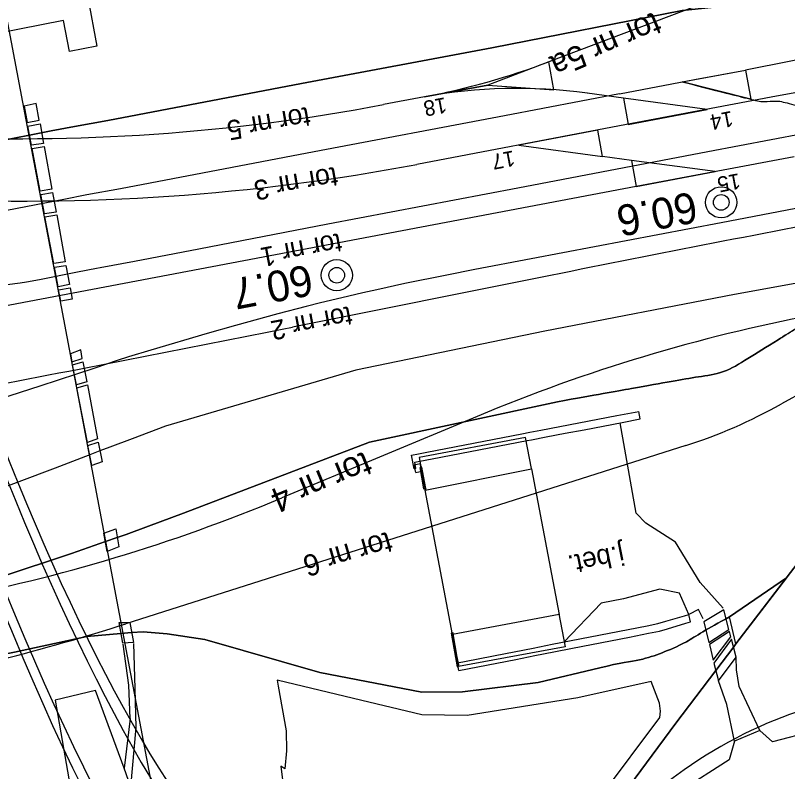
# Model space of a CAD drawing. Extents: x 6541740 to 6566395, y 5525066 to 5530361.
# Drawn here: x 6564351.87 to 6564401.79, y 5527828.36 to 5527877.26 of the extents above; entities that cross this region are included whole.
import ezdxf

# ---------------------------------------------------------------- set-up
doc = ezdxf.new("R2010")
doc.units = 0
for name, color, linetype in [('Domyślna', 7, 'Continuous'), ('ps_wymiarowanie', 7, 'Continuous'), ('TOR_PRZEK_P-teren istniejacy', 7, 'Continuous'), ('TOR_PS_ODW-kolektory', 7, 'Continuous'), ('TOR_PS_OPIS_O-opisy odwodnienia', 7, 'Continuous'), ('TOR_PS_OPIS_T-numeracja torow i rozjazdow', 7, 'Continuous'), ('TOR_PS_OPIS_T-symbole geometrii', 7, 'Continuous'), ('TOR_PS_T-rowy otwarte nieumocnione', 7, 'Continuous'), ('TOR_PS_T-rowy otwarte umocnione', 7, 'Continuous'), ('TOR_PS_T-rozjazdy projektowane', 7, 'Continuous'), ('TOR_PS_T-tory projektowane', 7, 'Continuous'), ('TOR_PS_T-wypelnienia', 7, 'Continuous'), ('TOR_RAMKI-ramka+tabelka 1', 7, 'Continuous'), ('TOR_W-warstwa dodatkowa 2', 7, 'Continuous')]:
    doc.layers.add(name, color=color, linetype=linetype)

# ---------------------------------------------------------------- blocks, each defined once
blk = doc.blocks.new('4010_1')
at = {"layer": 'Domyślna'}
for radius in [0.75, 0.375]:
    blk.add_circle((0, 0), radius, dxfattribs=at)

msp = doc.modelspace()

# ---------------------------------------------------------------- linework, layer by layer
at = {"layer": 'Domyślna'}
msp.add_line((6564370.81, 5527870.143), (6564370.623, 5527871.126), dxfattribs=at)
msp.add_lwpolyline([(6564398.023, 5527838.346), (6564398.036, 5527838.356)], dxfattribs=at)
at = {"layer": 'ps_wymiarowanie'}
for p, q in [((6564354.091, 5527891.322), (6564357.141, 5527875.268)), ((6564354.981, 5527876.931), (6564348.027, 5527875.57)), ((6564355.365, 5527874.919), (6564354.981, 5527876.931)), ((6564357.141, 5527875.268), (6564355.365, 5527874.919)), ((6564390.754, 5527851.379), (6564392.174, 5527851.65)), ((6564392.267, 5527851.159), (6564392.174, 5527851.65)), ((6564388.298, 5527850.909), (6564389.526, 5527851.144)), ((6564389.526, 5527851.144), (6564390.754, 5527851.379)), ((6564391.092, 5527850.934), (6564392.267, 5527851.159)), ((6564385.843, 5527850.439), (6564387.07, 5527850.674)), ((6564387.07, 5527850.674), (6564388.298, 5527850.909)), ((6564388.637, 5527850.465), (6564389.865, 5527850.7)), ((6564389.865, 5527850.7), (6564391.092, 5527850.934)), ((6564383.388, 5527849.967), (6564384.615, 5527850.204)), ((6564386.181, 5527849.995), (6564387.409, 5527850.23)), ((6564387.409, 5527850.23), (6564388.637, 5527850.465)), ((6564380.933, 5527849.494), (6564382.16, 5527849.731)), ((6564382.16, 5527849.731), (6564383.388, 5527849.967)), ((6564383.726, 5527849.523), (6564384.954, 5527849.76)), ((6564378.478, 5527849.021), (6564379.705, 5527849.258)), ((6564379.705, 5527849.258), (6564380.933, 5527849.494)), ((6564380.044, 5527848.814), (6564381.271, 5527849.05)), ((6564381.271, 5527849.05), (6564382.499, 5527849.287)), ((6564382.499, 5527849.287), (6564383.726, 5527849.523)), ((6564378.816, 5527848.577), (6564380.044, 5527848.814)), ((6564377.656, 5527848.196), (6564378.046, 5527848.271)), ((6564377.749, 5527847.705), (6564377.656, 5527848.196)), ((6564378.139, 5527847.78), (6564378.046, 5527848.271)), ((6564377.764, 5527847.962), (6564377.641, 5527847.939)), ((6564377.749, 5527847.705), (6564378.139, 5527847.78)), ((6564378.155, 5527848.033), (6564378.031, 5527848.019)), ((6564378.353, 5527846.552), (6564385.241, 5527847.928)), ((6564385.241, 5527847.928), (6564387.026, 5527838.517)), ((6564378.417, 5527846.619), (6564378.293, 5527846.6)), ((6564380.117, 5527837.224), (6564378.353, 5527846.552)), ((6564387.026, 5527838.517), (6564380.117, 5527837.224)), ((6564393.925, 5527838.078), (6564395.128, 5527838.437)), ((6564395.128, 5527838.437), (6564395.408, 5527838.52)), ((6564395.504, 5527838.03), (6564395.408, 5527838.52)), ((6564391.481, 5527837.546), (6564392.708, 5527837.786)), ((6564394.018, 5527837.586), (6564395.222, 5527837.946)), ((6564395.222, 5527837.946), (6564395.504, 5527838.03)), ((6564380.161, 5527837.321), (6564380.038, 5527837.301)), ((6564380.038, 5527837.301), (6564380.422, 5527835.125)), ((6564389.028, 5527837.066), (6564390.255, 5527837.306)), ((6564390.255, 5527837.306), (6564391.481, 5527837.546)), ((6564391.575, 5527837.055), (6564392.801, 5527837.295)), ((6564385.348, 5527836.345), (6564386.574, 5527836.585)), ((6564386.574, 5527836.585), (6564387.801, 5527836.825)), ((6564387.801, 5527836.825), (6564389.028, 5527837.066)), ((6564387.894, 5527836.334), (6564389.121, 5527836.574)), ((6564389.121, 5527836.574), (6564390.348, 5527836.815)), ((6564390.348, 5527836.815), (6564391.575, 5527837.055)), ((6564382.894, 5527835.864), (6564384.121, 5527836.104)), ((6564384.121, 5527836.104), (6564385.348, 5527836.345)), ((6564385.441, 5527835.853), (6564386.668, 5527836.094)), ((6564386.668, 5527836.094), (6564387.894, 5527836.334)), ((6564380.549, 5527835.15), (6564380.432, 5527835.767)), ((6564380.441, 5527835.383), (6564381.668, 5527835.624)), ((6564381.668, 5527835.624), (6564382.894, 5527835.864)), ((6564382.988, 5527835.373), (6564384.214, 5527835.613)), ((6564384.214, 5527835.613), (6564385.441, 5527835.853)), ((6564380.422, 5527835.125), (6564380.51, 5527835.142)), ((6564380.534, 5527834.892), (6564380.441, 5527835.383)), ((6564380.534, 5527834.892), (6564381.761, 5527835.133)), ((6564381.761, 5527835.133), (6564382.988, 5527835.373)), ((6564359.298, 5527831.784), (6564358.891, 5527828.572))]:
    msp.add_line(p, q, dxfattribs=at)
for points in [[(6564438.183, 5527857.453), (6564434.887, 5527851.935), (6564430.482, 5527845.184), (6564427.943, 5527841.388), (6564427.035, 5527840.06), (6564424.98, 5527838.436), (6564422.698, 5527837.597), (6564422.112, 5527838.024), (6564421.003, 5527836.715), (6564416.993, 5527835.393), (6564411.369, 5527833.475), (6564406.11, 5527831.665), (6564400.805, 5527830.27), (6564400.006, 5527831.003), (6564398.369, 5527830.331), (6564398.022, 5527829.118)], [(6564397.634, 5527838.923), (6564396.129, 5527840.583), (6564394.554, 5527843.185), (6564392.617, 5527844.41), (6564391.998, 5527845.066), (6564390.961, 5527850.909)], [(6564384.615, 5527850.204), (6564385.136, 5527850.304), (6564385.843, 5527850.439)], [(6564385.231, 5527847.95), (6564384.85, 5527849.962), (6564377.965, 5527848.668), (6564378.346, 5527846.655)], [(6564384.954, 5527849.76), (6564385.229, 5527849.813), (6564386.181, 5527849.995)], [(6564377.641, 5527847.939), (6564377.472, 5527848.827), (6564377.922, 5527848.914), (6564378.478, 5527849.021)], [(6564377.764, 5527847.962), (6564377.688, 5527848.36), (6564378.015, 5527848.423), (6564378.816, 5527848.577)], [(6564378.293, 5527846.6), (6564378.284, 5527846.646), (6564378.031, 5527848.019)], [(6564378.417, 5527846.619), (6564378.408, 5527846.663), (6564378.155, 5527848.033)], [(6564396.328, 5527838.232), (6564396.219, 5527838.448), (6564396.023, 5527838.838), (6564395.408, 5527838.52), (6564394.794, 5527839.894), (6564393.521, 5527840.158), (6564391.184, 5527839.53), (6564389.746, 5527839.239), (6564387.354, 5527836.738)], [(6564387.011, 5527838.548), (6564387.413, 5527836.425), (6564380.51, 5527835.142), (6564380.108, 5527837.265)], [(6564392.708, 5527837.786), (6564393.412, 5527837.924), (6564393.925, 5527838.078)], [(6564392.801, 5527837.295), (6564393.507, 5527837.433), (6564394.018, 5527837.586)], [(6564380.435, 5527835.751), (6564380.171, 5527837.268), (6564380.161, 5527837.321)], [(6564359.298, 5527831.784), (6564359.212, 5527833.953), (6564358.831, 5527836.585)], [(6564359.341, 5527827.344), (6564359.676, 5527831.207), (6564359.607, 5527833.725), (6564359.521, 5527836.643)], [(6564400.006, 5527831.003), (6564398.651, 5527833.846), (6564398.496, 5527834.926), (6564398.476, 5527835.751)], [(6564389.758, 5527826.798), (6564393.525, 5527831.843), (6564393.571, 5527832.263), (6564393.515, 5527832.782), (6564392.974, 5527834.169), (6564388.233, 5527833.114), (6564381.08, 5527831.982), (6564378.148, 5527832.016), (6564373.722, 5527833.076), (6564368.792, 5527834.275), (6564368.85, 5527833.882), (6564369.373, 5527830.993), (6564369.395, 5527829.685), (6564369.294, 5527828.538), (6564369.037, 5527828.696), (6564369.548, 5527824.487)], [(6564398.369, 5527830.331), (6564397.857, 5527832.697), (6564397.315, 5527834.217)], [(6564359.341, 5527827.344), (6564358.891, 5527828.572), (6564357.049, 5527833.598), (6564354.435, 5527832.964), (6564356.676, 5527820.049)], [(6564398.022, 5527829.118), (6564394.853, 5527827.077), (6564392.156, 5527826.564), (6564391.25, 5527825.396)]]:
    msp.add_lwpolyline(points, dxfattribs=at)
for points in [[(6564396.703, 5527836.706), (6564397.998, 5527837.553), (6564397.662, 5527838.817), (6564396.377, 5527838.032)], [(6564396.984, 5527835.563), (6564398.125, 5527837.065), (6564398.034, 5527837.415), (6564396.737, 5527836.568)], [(6564397.315, 5527834.217), (6564398.476, 5527835.751), (6564398.166, 5527836.919), (6564397.031, 5527835.37)]]:
    msp.add_lwpolyline(points, close=True, dxfattribs=at)
at = {"layer": 'TOR_PS_ODW-kolektory'}
msp.add_lwpolyline([(6564382.409, 5527872.742), (6564386.683, 5527872.452), (6564386.345, 5527874.259)], dxfattribs=at)
at = {"layer": 'TOR_PS_OPIS_T-numeracja torow i rozjazdow'}
msp.add_lwpolyline([(6564373.752, 5527758.338), (6564351.455, 5527876.328), (6564349.058, 5527889.026), (6564345.474, 5527907.977)], dxfattribs=at)
at = {"layer": 'TOR_PS_OPIS_T-symbole geometrii'}
msp.add_ellipse((6564480.912, 5527436.649), major_axis=(-75.146, 396.441), ratio=0.25, start_param=0.018415, end_param=0.185981, dxfattribs=at)
at = {"layer": 'TOR_PS_T-rowy otwarte nieumocnione'}
for p, q in [((6564390.928, 5527872.187), (6564383.48, 5527870.764)), ((6564394.413, 5527853.611), (6564386.919, 5527852.275)), ((6564398.442, 5527836.611), (6564403.841, 5527843.686)), ((6564398.442, 5527836.611), (6564403.841, 5527843.686)), ((6564403.841, 5527843.686), (6564398.442, 5527836.611)), ((6564401.71, 5527840.893), (6564398.035, 5527838.358)), ((6564398.035, 5527838.358), (6564401.71, 5527840.893))]:
    msp.add_line(p, q, dxfattribs=at)
for points in [[(6564401.216, 5527878.224), (6564394.965, 5527877.578), (6564382.671, 5527875.161)], [(6564382.671, 5527875.161), (6564394.965, 5527877.578), (6564401.216, 5527878.224)], [(6564412.443, 5527876.38), (6564408.067, 5527875.504), (6564399.067, 5527873.726)], [(6564382.671, 5527875.161), (6564370.355, 5527872.86), (6564357.835, 5527870.471), (6564355.685, 5527870.082), (6564354.187, 5527869.785), (6564350.468, 5527869.071), (6564350.348, 5527869.049)], [(6564350.348, 5527869.049), (6564350.468, 5527869.071), (6564354.187, 5527869.785), (6564355.685, 5527870.082), (6564357.835, 5527870.471), (6564370.355, 5527872.86), (6564382.671, 5527875.161)], [(6564390.928, 5527872.187), (6564395.779, 5527873.104), (6564399.067, 5527873.726)], [(6564383.48, 5527870.763), (6564371.187, 5527868.434), (6564358.664, 5527866.046), (6564356.491, 5527865.66), (6564355.003, 5527865.349), (6564351.307, 5527864.65), (6564346.641, 5527863.737), (6564334.355, 5527861.413)], [(6564408.916, 5527870.757), (6564396.645, 5527868.426), (6564396.645, 5527868.426), (6564384.356, 5527866.085), (6564384.356, 5527866.085), (6564372.078, 5527863.748), (6564372.077, 5527863.748), (6564363.734, 5527862.136), (6564359.559, 5527861.35), (6564359.558, 5527861.35), (6564357.342, 5527860.938), (6564357.102, 5527860.894), (6564355.876, 5527860.654), (6564355.876, 5527860.654), (6564353.418, 5527860.158), (6564352.595, 5527860.011), (6564352.182, 5527859.945), (6564352.18, 5527859.945), (6564351.336, 5527859.825)], [(6564409.741, 5527866.199), (6564397.489, 5527863.84), (6564397.488, 5527863.84), (6564385.214, 5527861.51), (6564385.214, 5527861.51), (6564381.577, 5527860.819), (6564379.76, 5527860.464), (6564377.039, 5527859.91), (6564375.229, 5527859.52), (6564374.325, 5527859.318), (6564372.972, 5527859.003), (6564372.972, 5527859.003), (6564371.593, 5527858.668), (6564370.675, 5527858.437), (6564368.842, 5527857.958), (6564366.1, 5527857.204), (6564364.275, 5527856.683), (6564360.632, 5527855.612), (6564360.631, 5527855.612), (6564359.176, 5527855.172), (6564358.451, 5527854.94), (6564357.008, 5527854.453), (6564357.007, 5527854.453), (6564355.82, 5527854.056), (6564353.443, 5527853.282), (6564353.442, 5527853.282), (6564348.874, 5527851.804)], [(6564404.404, 5527860.305), (6564398.357, 5527859.209), (6564386.093, 5527856.847)], [(6564386.093, 5527856.847), (6564373.868, 5527854.306), (6564361.577, 5527850.685), (6564359.409, 5527849.882), (6564357.964, 5527849.342), (6564357.336, 5527849.099), (6564356.676, 5527848.844), (6564354.449, 5527847.983), (6564349.901, 5527846.274), (6564337.857, 5527842.776)], [(6564338.693, 5527838.263), (6564350.894, 5527840.931), (6564355.503, 5527842.448), (6564357.688, 5527843.224), (6564358.453, 5527843.495), (6564359.022, 5527843.697), (6564360.463, 5527844.222), (6564362.74, 5527845.065), (6564374.77, 5527849.649), (6564386.919, 5527852.275)], [(6564338.693, 5527838.263), (6564350.894, 5527840.931), (6564355.503, 5527842.448), (6564357.688, 5527843.224), (6564358.453, 5527843.495), (6564359.022, 5527843.697), (6564360.463, 5527844.222), (6564362.74, 5527845.065), (6564374.77, 5527849.649), (6564386.919, 5527852.275)], [(6564386.919, 5527852.275), (6564374.77, 5527849.649), (6564362.74, 5527845.065), (6564360.463, 5527844.222), (6564359.022, 5527843.697), (6564358.453, 5527843.495), (6564357.688, 5527843.224), (6564355.503, 5527842.448), (6564350.894, 5527840.931), (6564338.693, 5527838.263)], [(6564389.654, 5527835.073), (6564385.67, 5527834.116), (6564380.775, 5527833.508), (6564378.152, 5527833.483), (6564371.559, 5527834.759), (6564364.112, 5527836.906), (6564361.688, 5527837.262), (6564360.124, 5527837.401), (6564359.366, 5527837.338), (6564358.676, 5527837.28), (6564356.49, 5527837.097), (6564351.801, 5527836.071), (6564339.55, 5527833.675)], [(6564339.55, 5527833.675), (6564351.801, 5527836.071), (6564356.49, 5527837.097), (6564358.676, 5527837.28), (6564359.366, 5527837.338), (6564360.124, 5527837.401), (6564361.688, 5527837.262), (6564364.112, 5527836.906), (6564371.559, 5527834.759), (6564378.152, 5527833.483), (6564380.775, 5527833.508), (6564385.67, 5527834.116), (6564389.654, 5527835.073)], [(6564386.293, 5527820.672), (6564390.778, 5527826.361), (6564394.557, 5527831.479), (6564397.146, 5527834.898), (6564398.307, 5527836.432), (6564398.442, 5527836.611)], [(6564386.293, 5527820.672), (6564390.778, 5527826.361), (6564394.557, 5527831.479), (6564397.146, 5527834.898), (6564398.307, 5527836.432), (6564398.442, 5527836.611)], [(6564398.442, 5527836.611), (6564398.307, 5527836.432), (6564397.146, 5527834.898), (6564394.557, 5527831.479), (6564390.778, 5527826.361), (6564386.293, 5527820.672)]]:
    msp.add_lwpolyline(points, dxfattribs=at)
for points in [[(6564394.985, 5527872.955), (6564399.067, 5527873.726), (6564399.423, 5527871.831)], [(6564401.71, 5527840.893), (6564398.442, 5527836.611), (6564398.035, 5527838.358)]]:
    msp.add_lwpolyline(points, close=True, dxfattribs=at)
for points in [[(6564394.985, 5527872.955), (6564396.464, 5527872.58), (6564397.944, 5527872.206), (6564399.423, 5527871.831), (6564400.279, 5527871.614), (6564401.07, 5527871.793), (6564401.93, 5527871.548), (6564403.42, 5527871.125), (6564404.91, 5527870.702), (6564406.4, 5527870.279)], [(6564394.985, 5527872.955), (6564396.464, 5527872.58), (6564397.944, 5527872.206), (6564399.423, 5527871.831), (6564400.279, 5527871.614), (6564401.07, 5527871.793), (6564401.93, 5527871.548), (6564403.42, 5527871.125), (6564404.91, 5527870.702), (6564406.4, 5527870.279)], [(6564386.919, 5527852.275), (6564389.417, 5527852.72), (6564391.915, 5527853.166), (6564394.413, 5527853.611), (6564396.028, 5527853.899), (6564397.666, 5527854.1), (6564399.152, 5527855.023), (6564401.026, 5527856.187), (6564402.9, 5527857.35), (6564414.646, 5527864.932)], [(6564386.919, 5527852.275), (6564389.417, 5527852.72), (6564391.915, 5527853.166), (6564394.413, 5527853.611), (6564396.028, 5527853.899), (6564397.666, 5527854.1), (6564399.152, 5527855.023), (6564401.026, 5527856.187), (6564402.9, 5527857.35), (6564414.646, 5527864.932)], [(6564404.773, 5527858.513), (6564402.9, 5527857.35), (6564401.026, 5527856.187), (6564399.152, 5527855.023), (6564397.666, 5527854.1), (6564396.028, 5527853.899), (6564394.413, 5527853.611), (6564391.915, 5527853.166), (6564389.417, 5527852.72), (6564386.919, 5527852.275)], [(6564398.035, 5527838.358), (6564396.569, 5527837.582), (6564395.144, 5527836.603), (6564393.637, 5527836.029), (6564392.344, 5527835.537), (6564390.982, 5527835.392), (6564389.654, 5527835.073)], [(6564389.654, 5527835.073), (6564390.982, 5527835.392), (6564392.344, 5527835.537), (6564393.637, 5527836.029), (6564395.144, 5527836.603), (6564396.569, 5527837.582), (6564398.035, 5527838.358)]]:
    msp.add_open_spline(points, degree=3, dxfattribs=at)
at = {"layer": 'TOR_PS_T-rowy otwarte umocnione'}
msp.add_lwpolyline([(6564386.345, 5527874.259), (6564382.409, 5527872.742), (6564378.323, 5527871.991), (6564382.409, 5527872.742), (6564386.683, 5527872.452)], close=True, dxfattribs=at)
at = {"layer": 'TOR_PS_T-rozjazdy projektowane'}
for p, q in [((6564397.023, 5527878.308), (6564386.345, 5527874.259)), ((6564406.886, 5527873.13), (6564400.725, 5527871.962)), ((6564391.181, 5527871.911), (6564388.844, 5527872.227)), ((6564378.323, 5527871.991), (6564375.661, 5527871.486)), ((6564400.725, 5527871.962), (6564390.48, 5527870.02)), ((6564390.48, 5527870.02), (6564377.83, 5527867.622)), ((6564391.691, 5527867.885), (6564389.824, 5527868.138)), ((6564402.212, 5527868.122), (6564391.995, 5527866.185)), ((6564391.995, 5527866.185), (6564120.868, 5527814.792)), ((6564386.466, 5527860.444), (6564369.781, 5527857.101)), ((6564403.331, 5527853.215), (6564401.396, 5527852.134)), ((6564381.714, 5527851.325), (6564369.084, 5527846.052)), ((6564395.205, 5527849.437), (6564359.003, 5527837.911))]:
    msp.add_line(p, q, dxfattribs=at)
for centre, major_axis, start_param, end_param in [((6564238.389, 5528610.225), (139.934, -738.235), 6.283183, 6.327406), ((6564471.442, 5527380.738), (-93.118, 491.252), 6.200044, 6.283186), ((6564003.187, 5529836.496), (-372.473, 1965.01), 3.081869, 3.141595), ((6563977.421, 5529980.008), (-400.409, 2112.386), 3.081546, 3.141593), ((6570543.995, 5495491.006), (-6136.497, 32373.537), 0, 0.002601), ((6564722.878, 5526172.883), (-319.396, 1684.996), 6.283185, 6.335939), ((6558212.252, 5560226.538), (-6136.497, 32373.537), 3.141593, 3.144194), ((6564298.4, 5528339.757), (93.118, -491.252), 0.03037, 0.083141), ((6564027.921, 5529524.493), (-319.396, 1684.996), 3.141593, 3.194346), ((6563933.063, 5529995.314), (-409.721, 2161.511), 3.141593, 3.171963)]:
    msp.add_ellipse(centre, major_axis=major_axis, ratio=0.25, start_param=start_param, end_param=end_param, dxfattribs=at)
at = {"layer": 'TOR_PS_T-tory projektowane'}
for p, q in [((6564391.485, 5527870.211), (6564396.594, 5527871.179)), ((6564389.52, 5527869.838), (6564384.412, 5527868.87)), ((6564391.995, 5527866.185), (6564397.104, 5527867.153))]:
    msp.add_line(p, q, dxfattribs=at)
for points in [[(6564396.594, 5527871.179), (6564391.181, 5527871.911), (6564391.485, 5527870.211)], [(6564384.412, 5527868.87), (6564389.824, 5527868.138), (6564389.52, 5527869.838)], [(6564397.104, 5527867.153), (6564391.691, 5527867.885), (6564391.995, 5527866.185)]]:
    msp.add_lwpolyline(points, dxfattribs=at)
at = {"layer": 'TOR_PS_T-wypelnienia'}
for points in [[(6564353.216, 5527871.571), (6564352.425, 5527871.397), (6564352.625, 5527870.334), (6564353.415, 5527870.484)], [(6564352.669, 5527870.1), (6564353.459, 5527870.246), (6564353.691, 5527868.981), (6564352.901, 5527868.871)], [(6564352.943, 5527868.646), (6564353.729, 5527868.772), (6564354.234, 5527866.018), (6564353.462, 5527865.897)], [(6564353.504, 5527865.674), (6564354.272, 5527865.81), (6564354.504, 5527864.542), (6564353.741, 5527864.417)], [(6564353.775, 5527864.236), (6564354.537, 5527864.366), (6564355.093, 5527861.329), (6564354.345, 5527861.209)], [(6564354.665, 5527859.513), (6564355.405, 5527859.633), (6564355.536, 5527858.916), (6564354.802, 5527858.783)], [(6564356.089, 5527855.629), (6564355.425, 5527855.371), (6564355.525, 5527854.848), (6564356.195, 5527855.069)], [(6564355.563, 5527854.649), (6564356.237, 5527854.85), (6564356.483, 5527853.565), (6564355.81, 5527853.36)], [(6564355.847, 5527853.169), (6564356.519, 5527853.372), (6564357.187, 5527849.874), (6564356.523, 5527849.641)], [(6564356.562, 5527849.432), (6564357.228, 5527849.659), (6564357.47, 5527848.394), (6564356.81, 5527848.139)], [(6564357.58, 5527843.764), (6564358.357, 5527844.045), (6564358.566, 5527842.899), (6564357.809, 5527842.583)], [(6564358.579, 5527837.987), (6564359.277, 5527837.986), (6564359.511, 5527836.697), (6564358.816, 5527836.669)]]:
    msp.add_lwpolyline(points, close=True, dxfattribs=at)
msp.add_lwpolyline([(6564354.388, 5527860.979), (6564355.137, 5527861.094), (6564355.365, 5527859.849), (6564354.63, 5527859.698), (6564354.388, 5527860.979)], dxfattribs=at)
at = {"layer": 'TOR_W-warstwa dodatkowa 2'}
for major_axis, start_param, end_param in [((-17.441, 92.012), 1.68324, 2.974572), ((-17.786, 93.829), 1.68324, 2.974591), ((-19.806, 104.489), 1.683306, 2.974684), ((-19.462, 102.672), 1.68324, 2.97467)]:
    msp.add_ellipse((6564358.982, 5527908.211), major_axis=major_axis, ratio=0.25, start_param=start_param, end_param=end_param, dxfattribs=at)

# ---------------------------------------------------------------- block references
at = {"layer": 'TOR_RAMKI-ramka+tabelka 1', "xscale": 1.345963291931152, "yscale": 1.345963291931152}
for p in [(6564397.499, 5527865.167), (6564372.646, 5527860.456)]:
    msp.add_blockref('4010_1', p, dxfattribs=at)

# ---------------------------------------------------------------- texts
at = {"layer": 'TOR_PRZEK_P-teren istniejacy'}
msp.add_text('j.bet.', height=1.269, rotation=191.3829, dxfattribs=at).set_placement((6564391.099, 5527843.015))
at = {"layer": 'TOR_PS_OPIS_O-opisy odwodnienia'}
for s, height, rotation, p in [('tor nr 5a', 1.5067, 203.3041, (6564393.193, 5527877.515)), ('18', 1, 190.7332, (6564379.648, 5527871.97)), ('tor nr 5', 1.2789, 189.931, (6564370.799, 5527871.353)), ('14', 1, 190.7332, (6564398.17, 5527871.09)), ('17', 1, 190.7332, (6564384.057, 5527868.531)), ('tor nr 3', 1.2859, 189.8364, (6564372.578, 5527867.478)), ('15', 1, 190.7332, (6564398.637, 5527867.056)), ('tor nr 1', 1.25, 190.7332, (6564372.836, 5527863.19)), ('tor nr 2', 1.251, 190.8823, (6564373.495, 5527858.465)), ('tor nr 4', 1.599, 202.4302, (6564374.474, 5527849.094)), ('tor nr 6', 1.384, 196.1867, (6564375.981, 5527843.889))]:
    msp.add_text(s, height=height, rotation=rotation, dxfattribs=at).set_placement(p)
at = {"layer": 'TOR_RAMKI-ramka+tabelka 1'}
for s, p in [('60.6', (6564395.726, 5527865.875)), ('60.7', (6564370.869, 5527861.163))]:
    msp.add_text(s, height=2, rotation=190.7691, dxfattribs=at).set_placement(p)

doc.saveas('drawing.dxf')
